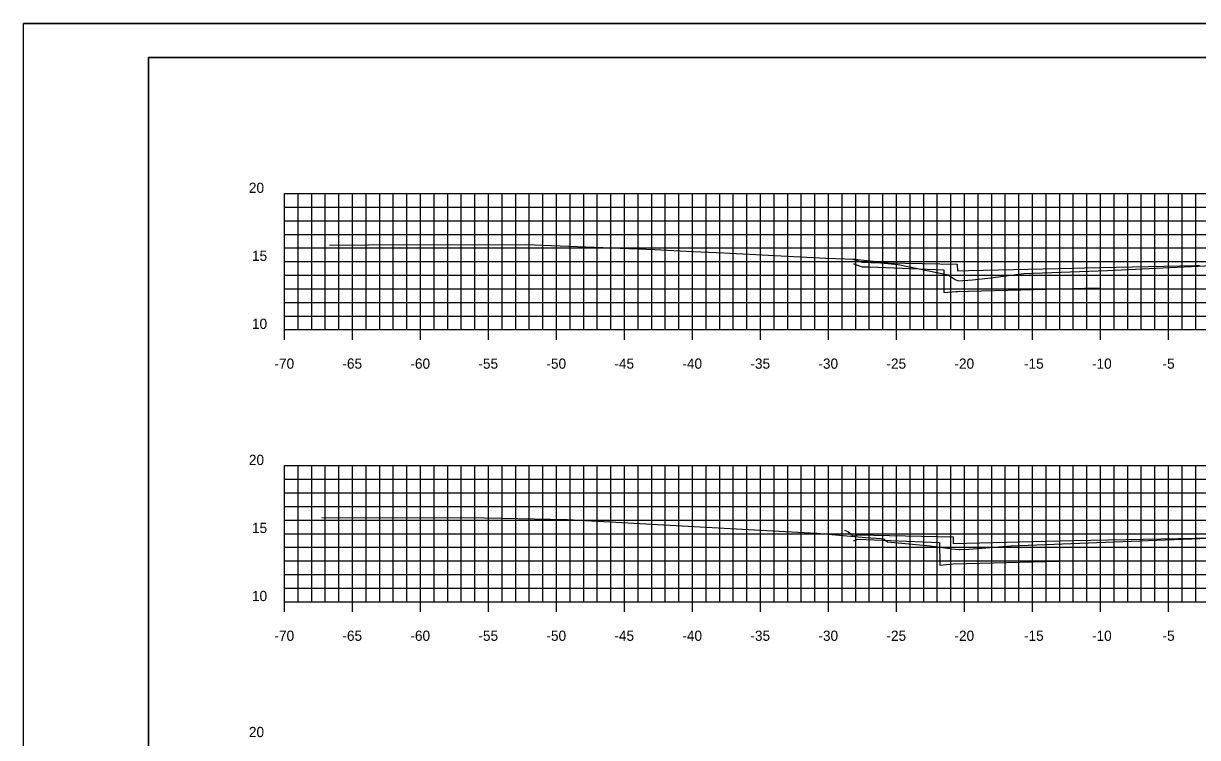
# Model space of a CAD drawing. Extents: x 40011 to 50684, y 49949 to 72236.
# Drawn here: x 42988.5 to 43074.8, y 68128.6 to 68181.1 of the extents above; entities that cross this region are included whole.
import ezdxf

# ---------------------------------------------------------------- set-up
doc = ezdxf.new("R2010")
doc.units = 0
for name, color, linetype in [('1', 7, 'Continuous'), ('41', 7, 'Continuous'), ('51', 7, 'Continuous'), ('52', 7, 'Continuous'), ('53', 7, 'Continuous'), ('54', 7, 'Continuous'), ('55', 7, 'Continuous'), ('57', 7, 'Continuous'), ('58', 7, 'Continuous'), ('59', 7, 'Continuous')]:
    doc.layers.add(name, color=color, linetype=linetype)

msp = doc.modelspace()

# ---------------------------------------------------------------- linework, layer by layer
at = {"layer": '1'}
for p, q in [((43163.171, 68181.097), (42988.476, 68181.097)), ((42997.671, 68178.597), (42997.671, 68073.597)), ((43162.671, 68178.597), (42997.671, 68178.597))]:
    msp.add_line(p, q, dxfattribs=at)
at = {"layer": '41'}
for points in [[(42988.476, 68181.097), (43163.171, 68181.097), (43163.171, 68071.097), (42988.476, 68071.097)], [(42997.671, 68178.597), (43162.671, 68178.597), (43162.671, 68073.597), (42997.671, 68073.597)]]:
    msp.add_lwpolyline(points, close=True, dxfattribs=at)
at = {"layer": '51'}
for p, q in [((43007.671, 68158.597), (43007.671, 68168.597)), ((43007.671, 68168.597), (43008.421, 68168.597)), ((43007.671, 68163.597), (43008.421, 68163.597)), ((43007.671, 68158.597), (43008.421, 68158.597)), ((43007.671, 68138.597), (43007.671, 68148.597)), ((43007.671, 68148.597), (43008.421, 68148.597)), ((43007.671, 68143.597), (43008.421, 68143.597)), ((43007.671, 68138.597), (43008.421, 68138.597))]:
    msp.add_line(p, q, dxfattribs=at)
at = {"layer": '52'}
for p, q in [((43007.671, 68158.597), (43147.671, 68158.597)), ((43007.671, 68157.847), (43007.671, 68158.597)), ((43012.671, 68157.847), (43012.671, 68158.597)), ((43017.671, 68157.847), (43017.671, 68158.597)), ((43022.671, 68157.847), (43022.671, 68158.597)), ((43027.671, 68157.847), (43027.671, 68158.597)), ((43032.671, 68157.847), (43032.671, 68158.597)), ((43037.671, 68157.847), (43037.671, 68158.597)), ((43042.671, 68157.847), (43042.671, 68158.597)), ((43047.671, 68157.847), (43047.671, 68158.597)), ((43052.671, 68157.847), (43052.671, 68158.597)), ((43057.671, 68157.847), (43057.671, 68158.597)), ((43062.671, 68157.847), (43062.671, 68158.597)), ((43067.671, 68157.847), (43067.671, 68158.597)), ((43072.671, 68157.847), (43072.671, 68158.597)), ((43007.671, 68138.597), (43147.671, 68138.597)), ((43007.671, 68137.847), (43007.671, 68138.597)), ((43012.671, 68137.847), (43012.671, 68138.597)), ((43017.671, 68137.847), (43017.671, 68138.597)), ((43022.671, 68137.847), (43022.671, 68138.597)), ((43027.671, 68137.847), (43027.671, 68138.597)), ((43032.671, 68137.847), (43032.671, 68138.597)), ((43037.671, 68137.847), (43037.671, 68138.597)), ((43042.671, 68137.847), (43042.671, 68138.597)), ((43047.671, 68137.847), (43047.671, 68138.597)), ((43052.671, 68137.847), (43052.671, 68138.597)), ((43057.671, 68137.847), (43057.671, 68138.597)), ((43062.671, 68137.847), (43062.671, 68138.597)), ((43067.671, 68137.847), (43067.671, 68138.597)), ((43072.671, 68137.847), (43072.671, 68138.597))]:
    msp.add_line(p, q, dxfattribs=at)
at = {"layer": '53'}
for p, q in [((43007.671, 68167.597), (43147.671, 68167.597)), ((43007.671, 68166.597), (43147.671, 68166.597)), ((43007.671, 68165.597), (43147.671, 68165.597)), ((43007.671, 68164.597), (43147.671, 68164.597)), ((43007.671, 68162.597), (43147.671, 68162.597)), ((43007.671, 68161.597), (43147.671, 68161.597)), ((43007.671, 68160.597), (43147.671, 68160.597)), ((43007.671, 68159.597), (43147.671, 68159.597)), ((43007.671, 68147.597), (43147.671, 68147.597)), ((43007.671, 68146.597), (43147.671, 68146.597)), ((43007.671, 68145.597), (43147.671, 68145.597)), ((43007.671, 68144.597), (43147.671, 68144.597)), ((43007.671, 68142.597), (43147.671, 68142.597)), ((43007.671, 68141.597), (43147.671, 68141.597)), ((43007.671, 68140.597), (43147.671, 68140.597)), ((43007.671, 68139.597), (43147.671, 68139.597))]:
    msp.add_line(p, q, dxfattribs=at)
at = {"layer": '54'}
for p, q in [((43008.671, 68158.597), (43008.671, 68168.597)), ((43009.671, 68158.597), (43009.671, 68168.597)), ((43010.671, 68158.597), (43010.671, 68168.597)), ((43011.671, 68158.597), (43011.671, 68168.597)), ((43013.671, 68158.597), (43013.671, 68168.597)), ((43014.671, 68158.597), (43014.671, 68168.597)), ((43015.671, 68158.597), (43015.671, 68168.597)), ((43016.671, 68158.597), (43016.671, 68168.597)), ((43018.671, 68158.597), (43018.671, 68168.597)), ((43019.671, 68158.597), (43019.671, 68168.597)), ((43020.671, 68158.597), (43020.671, 68168.597)), ((43021.671, 68158.597), (43021.671, 68168.597)), ((43023.671, 68158.597), (43023.671, 68168.597)), ((43024.671, 68158.597), (43024.671, 68168.597)), ((43025.671, 68158.597), (43025.671, 68168.597)), ((43026.671, 68158.597), (43026.671, 68168.597)), ((43028.671, 68158.597), (43028.671, 68168.597)), ((43029.671, 68158.597), (43029.671, 68168.597)), ((43030.671, 68158.597), (43030.671, 68168.597)), ((43031.671, 68158.597), (43031.671, 68168.597)), ((43033.671, 68158.597), (43033.671, 68168.597)), ((43034.671, 68158.597), (43034.671, 68168.597)), ((43035.671, 68158.597), (43035.671, 68168.597)), ((43036.671, 68158.597), (43036.671, 68168.597)), ((43038.671, 68158.597), (43038.671, 68168.597)), ((43039.671, 68158.597), (43039.671, 68168.597)), ((43040.671, 68158.597), (43040.671, 68168.597)), ((43041.671, 68158.597), (43041.671, 68168.597)), ((43043.671, 68158.597), (43043.671, 68168.597)), ((43044.671, 68158.597), (43044.671, 68168.597)), ((43045.671, 68158.597), (43045.671, 68168.597)), ((43046.671, 68158.597), (43046.671, 68168.597)), ((43048.671, 68158.597), (43048.671, 68168.597)), ((43049.671, 68158.597), (43049.671, 68168.597)), ((43050.671, 68158.597), (43050.671, 68168.597)), ((43051.671, 68158.597), (43051.671, 68168.597)), ((43053.671, 68158.597), (43053.671, 68168.597)), ((43054.671, 68158.597), (43054.671, 68168.597)), ((43055.671, 68158.597), (43055.671, 68168.597)), ((43056.671, 68158.597), (43056.671, 68168.597)), ((43058.671, 68158.597), (43058.671, 68168.597)), ((43059.671, 68158.597), (43059.671, 68168.597)), ((43060.671, 68158.597), (43060.671, 68168.597)), ((43061.671, 68158.597), (43061.671, 68168.597)), ((43063.671, 68158.597), (43063.671, 68168.597)), ((43064.671, 68158.597), (43064.671, 68168.597)), ((43065.671, 68158.597), (43065.671, 68168.597)), ((43066.671, 68158.597), (43066.671, 68168.597)), ((43068.671, 68158.597), (43068.671, 68168.597)), ((43069.671, 68158.597), (43069.671, 68168.597)), ((43070.671, 68158.597), (43070.671, 68168.597)), ((43071.671, 68158.597), (43071.671, 68168.597)), ((43073.671, 68158.597), (43073.671, 68168.597)), ((43074.671, 68158.597), (43074.671, 68168.597)), ((43008.671, 68138.597), (43008.671, 68148.597)), ((43009.671, 68138.597), (43009.671, 68148.597)), ((43010.671, 68138.597), (43010.671, 68148.597)), ((43011.671, 68138.597), (43011.671, 68148.597)), ((43013.671, 68138.597), (43013.671, 68148.597)), ((43014.671, 68138.597), (43014.671, 68148.597)), ((43015.671, 68138.597), (43015.671, 68148.597)), ((43016.671, 68138.597), (43016.671, 68148.597)), ((43018.671, 68138.597), (43018.671, 68148.597)), ((43019.671, 68138.597), (43019.671, 68148.597)), ((43020.671, 68138.597), (43020.671, 68148.597)), ((43021.671, 68138.597), (43021.671, 68148.597)), ((43023.671, 68138.597), (43023.671, 68148.597)), ((43024.671, 68138.597), (43024.671, 68148.597)), ((43025.671, 68138.597), (43025.671, 68148.597)), ((43026.671, 68138.597), (43026.671, 68148.597)), ((43028.671, 68138.597), (43028.671, 68148.597)), ((43029.671, 68138.597), (43029.671, 68148.597)), ((43030.671, 68138.597), (43030.671, 68148.597)), ((43031.671, 68138.597), (43031.671, 68148.597)), ((43033.671, 68138.597), (43033.671, 68148.597)), ((43034.671, 68138.597), (43034.671, 68148.597)), ((43035.671, 68138.597), (43035.671, 68148.597)), ((43036.671, 68138.597), (43036.671, 68148.597)), ((43038.671, 68138.597), (43038.671, 68148.597)), ((43039.671, 68138.597), (43039.671, 68148.597)), ((43040.671, 68138.597), (43040.671, 68148.597)), ((43041.671, 68138.597), (43041.671, 68148.597)), ((43043.671, 68138.597), (43043.671, 68148.597)), ((43044.671, 68138.597), (43044.671, 68148.597)), ((43045.671, 68138.597), (43045.671, 68148.597)), ((43046.671, 68138.597), (43046.671, 68148.597)), ((43048.671, 68138.597), (43048.671, 68148.597)), ((43049.671, 68138.597), (43049.671, 68148.597)), ((43050.671, 68138.597), (43050.671, 68148.597)), ((43051.671, 68138.597), (43051.671, 68148.597)), ((43053.671, 68138.597), (43053.671, 68148.597)), ((43054.671, 68138.597), (43054.671, 68148.597)), ((43055.671, 68138.597), (43055.671, 68148.597)), ((43056.671, 68138.597), (43056.671, 68148.597)), ((43058.671, 68138.597), (43058.671, 68148.597)), ((43059.671, 68138.597), (43059.671, 68148.597)), ((43060.671, 68138.597), (43060.671, 68148.597)), ((43061.671, 68138.597), (43061.671, 68148.597)), ((43063.671, 68138.597), (43063.671, 68148.597)), ((43064.671, 68138.597), (43064.671, 68148.597)), ((43065.671, 68138.597), (43065.671, 68148.597)), ((43066.671, 68138.597), (43066.671, 68148.597)), ((43068.671, 68138.597), (43068.671, 68148.597)), ((43069.671, 68138.597), (43069.671, 68148.597)), ((43070.671, 68138.597), (43070.671, 68148.597)), ((43071.671, 68138.597), (43071.671, 68148.597)), ((43073.671, 68138.597), (43073.671, 68148.597)), ((43074.671, 68138.597), (43074.671, 68148.597))]:
    msp.add_line(p, q, dxfattribs=at)
at = {"layer": '55'}
for p, q in [((43007.671, 68168.597), (43147.671, 68168.597)), ((43007.671, 68158.597), (43007.671, 68168.597)), ((43012.671, 68158.597), (43012.671, 68168.597)), ((43017.671, 68158.597), (43017.671, 68168.597)), ((43022.671, 68158.597), (43022.671, 68168.597)), ((43027.671, 68158.597), (43027.671, 68168.597)), ((43032.671, 68158.597), (43032.671, 68168.597)), ((43037.671, 68158.597), (43037.671, 68168.597)), ((43042.671, 68158.597), (43042.671, 68168.597)), ((43047.671, 68158.597), (43047.671, 68168.597)), ((43052.671, 68158.597), (43052.671, 68168.597)), ((43057.671, 68158.597), (43057.671, 68168.597)), ((43062.671, 68158.597), (43062.671, 68168.597)), ((43067.671, 68158.597), (43067.671, 68168.597)), ((43072.671, 68158.597), (43072.671, 68168.597)), ((43007.671, 68163.597), (43147.671, 68163.597)), ((43007.671, 68158.597), (43147.671, 68158.597)), ((43007.671, 68148.597), (43147.671, 68148.597)), ((43007.671, 68138.597), (43007.671, 68148.597)), ((43012.671, 68138.597), (43012.671, 68148.597)), ((43017.671, 68138.597), (43017.671, 68148.597)), ((43022.671, 68138.597), (43022.671, 68148.597)), ((43027.671, 68138.597), (43027.671, 68148.597)), ((43032.671, 68138.597), (43032.671, 68148.597)), ((43037.671, 68138.597), (43037.671, 68148.597)), ((43042.671, 68138.597), (43042.671, 68148.597)), ((43047.671, 68138.597), (43047.671, 68148.597)), ((43052.671, 68138.597), (43052.671, 68148.597)), ((43057.671, 68138.597), (43057.671, 68148.597)), ((43062.671, 68138.597), (43062.671, 68148.597)), ((43067.671, 68138.597), (43067.671, 68148.597)), ((43072.671, 68138.597), (43072.671, 68148.597)), ((43007.671, 68143.597), (43147.671, 68143.597)), ((43007.671, 68138.597), (43147.671, 68138.597))]:
    msp.add_line(p, q, dxfattribs=at)
at = {"layer": '57'}
for points in [[(43010.974, 68164.809), (43013.838, 68164.838), (43025.414, 68164.85), (43033.621, 68164.542), (43034.866, 68164.476), (43037.709, 68164.348), (43039.978, 68164.239), (43047.477, 68163.86), (43049.616, 68163.773), (43051.172, 68163.602), (43051.259, 68163.541), (43052.794, 68163.379), (43056.475, 68162.617), (43056.994, 68162.277), (43057.199, 68162.193), (43058.264, 68162.265), (43059.612, 68162.412), (43062.046, 68162.721), (43068.177, 68162.932), (43077.398, 68163.373)], [(43010.426, 68144.784), (43022.374, 68144.755), (43028.481, 68144.648), (43043.111, 68143.825), (43046.803, 68143.636), (43050.422, 68143.327), (43051.546, 68143.233), (43051.752, 68143.186), (43052.018, 68142.997), (43055.139, 68142.702), (43056.424, 68142.524), (43056.658, 68142.503), (43056.694, 68142.493), (43057.267, 68142.427), (43057.338, 68142.425), (43058, 68142.47), (43061.113, 68142.697), (43075.604, 68143.278)]]:
    msp.add_lwpolyline(points, dxfattribs=at)
at = {"layer": '58'}
for points in [[(43049.501, 68163.412), (43049.531, 68163.422), (43050.137, 68163.221), (43050.696, 68163.199), (43056.14, 68162.985), (43056.149, 68161.478), (43056.15, 68161.316), (43057.054, 68161.4), (43057.146, 68161.409), (43057.965, 68161.43), (43065.672, 68161.623), (43065.911, 68161.628), (43066.506, 68161.639), (43067.671, 68161.663)], [(43049.511, 68143.075), (43049.839, 68143.184), (43055.842, 68142.948), (43055.852, 68141.285), (43055.852, 68141.279), (43056.848, 68141.373), (43061.756, 68141.495), (43065.671, 68141.593), (43065.689, 68141.593), (43067.671, 68141.633)]]:
    msp.add_lwpolyline(points, dxfattribs=at)
at = {"layer": '59'}
for points in [[(43049.438, 68163.784), (43049.462, 68163.776), (43049.501, 68163.742), (43049.531, 68163.753), (43050.137, 68163.551), (43050.786, 68163.538), (43057.137, 68163.411), (43057.137, 68163.364), (43057.147, 68162.911), (43057.965, 68162.931), (43065.671, 68163.124), (43066.506, 68163.141), (43074.671, 68163.304), (43074.949, 68163.309)], [(43048.837, 68143.848), (43049.095, 68143.762), (43049.511, 68143.405), (43049.838, 68143.514), (43056.838, 68143.374), (43056.848, 68142.874), (43065.671, 68143.094), (43074.671, 68143.274), (43077.671, 68143.334), (43077.671, 68143.334), (43083.171, 68143.252), (43089.748, 68143.12), (43104.748, 68142.745), (43104.758, 68143.245), (43111.758, 68143.385), (43112.626, 68143.675)]]:
    msp.add_lwpolyline(points, dxfattribs=at)

# ---------------------------------------------------------------- texts
at = {"layer": '51'}
for s, height, p in [('20', 0.75, (43005.05, 68168.647)), ('15', 0.75, (43005.278, 68163.647)), ('10', 0.75, (43005.278, 68158.647)), ('-', 0.0001, (43007.671, 68158.597)), ('20', 0.75, (43005.05, 68148.647)), ('15', 0.75, (43005.278, 68143.647)), ('10', 0.75, (43005.278, 68138.647)), ('-', 0.0001, (43007.671, 68138.597)), ('20', 0.75, (43005.05, 68128.647))]:
    msp.add_text(s, height=height, dxfattribs=at).set_placement(p)
at = {"layer": '52'}
for s, p in [('-70', (43006.931, 68155.722)), ('-65', (43011.926, 68155.722)), ('-60', (43016.926, 68155.722)), ('-55', (43021.928, 68155.722)), ('-50', (43026.928, 68155.722)), ('-45', (43031.923, 68155.722)), ('-40', (43036.923, 68155.722)), ('-35', (43041.927, 68155.722)), ('-30', (43046.927, 68155.722)), ('-25', (43051.931, 68155.722)), ('-20', (43056.931, 68155.722)), ('-15', (43062.045, 68155.722)), ('-10', (43067.045, 68155.722)), ('-5', (43072.23, 68155.722)), ('-70', (43006.931, 68135.722)), ('-65', (43011.926, 68135.722)), ('-60', (43016.926, 68135.722)), ('-55', (43021.928, 68135.722)), ('-50', (43026.928, 68135.722)), ('-45', (43031.923, 68135.722)), ('-40', (43036.923, 68135.722)), ('-35', (43041.927, 68135.722)), ('-30', (43046.927, 68135.722)), ('-25', (43051.931, 68135.722)), ('-20', (43056.931, 68135.722)), ('-15', (43062.045, 68135.722)), ('-10', (43067.045, 68135.722)), ('-5', (43072.23, 68135.722))]:
    msp.add_text(s, height=0.75, dxfattribs=at).set_placement(p)

doc.saveas('drawing.dxf')
